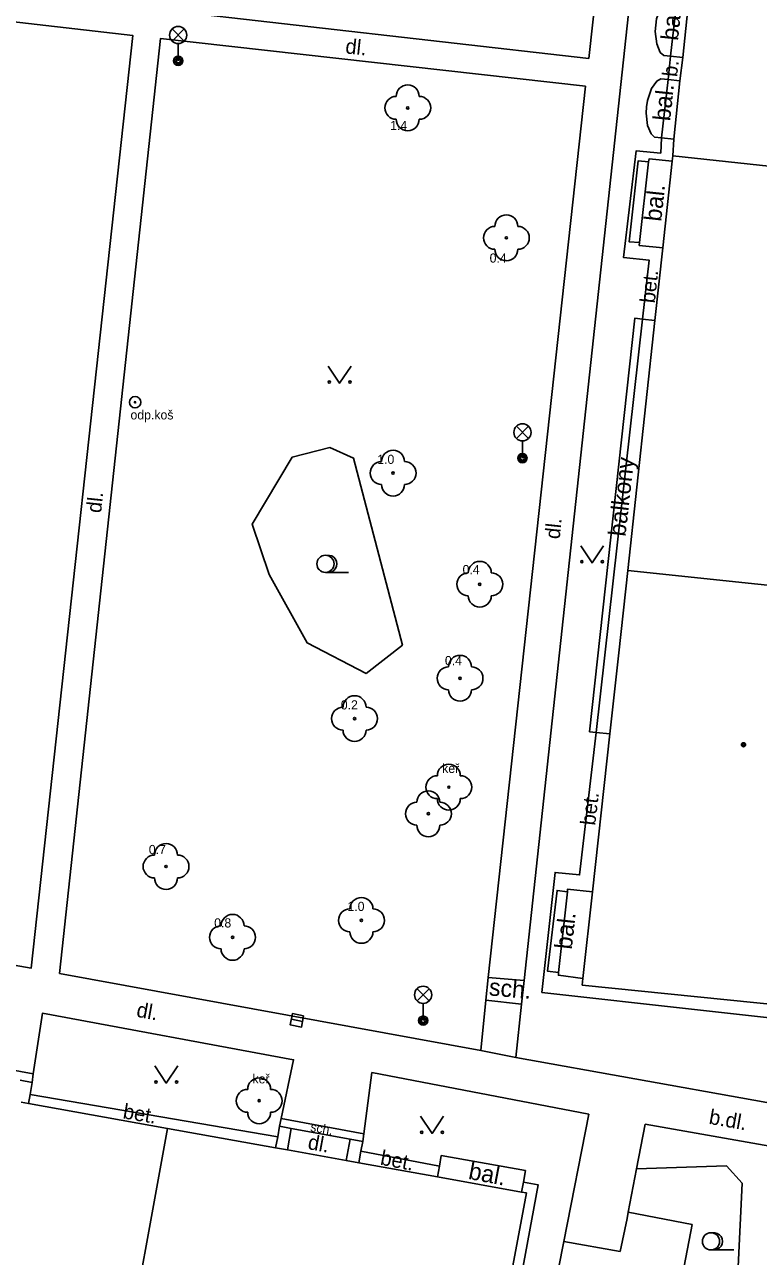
# Model space of a CAD drawing. Extents: x -596229 to -595156, y -1161237 to -1159376.
# Drawn here: x -595706.8 to -595674.8, y -1160126.4 to -1160072.7 of the extents above; entities that cross this region are included whole.
import ezdxf

# ---------------------------------------------------------------- set-up
doc = ezdxf.new("R2010")
doc.units = 0
for name, color, linetype in [('Level 22', 7, 'Continuous'), ('Level 25', 7, 'Continuous'), ('Level 27', 7, 'Continuous'), ('Level 33', 7, 'Continuous'), ('Level 36', 7, 'Continuous'), ('Level 39', 7, 'Continuous'), ('Specificka linie pasportu komunikaci', 7, 'Continuous'), ('TM - budovy zdene_ betonove - VP', 7, 'Continuous'), ('TM - chodniky - VP', 7, 'Continuous'), ('TM - hranice souvisleho porostu (skupiny stromu_ kere)', 7, 'Continuous'), ('TM - plot zdeny_ ohradni zed - VP', 7, 'Continuous'), ('TM - podezdivka plotu - VP', 7, 'Continuous'), ('TM - popis povrchu', 7, 'Continuous'), ('TM - popis zelene', 7, 'Continuous'), ('TM - poznamka', 7, 'Continuous'), ('TM - rozhrani ploch obecne - NP', 7, 'Continuous'), ('TM - rozhrani ploch obecne - VN', 7, 'Continuous'), ('TM - rozhrani ploch obecne - VP', 7, 'Continuous'), ('TM - vjezd na pozemek', 7, 'Continuous')]:
    doc.layers.add(name, color=color, linetype=linetype)

msp = doc.modelspace()

# ---------------------------------------------------------------- linework, layer by layer
at = {"layer": 'Level 22'}
for centre in [(-595690.1, -1160076.34), (-595685.8, -1160082.01), (-595690.74, -1160092.27), (-595686.96, -1160097.12), (-595687.82, -1160101.22), (-595692.42, -1160102.98), (-595688.31, -1160105.97), (-595689.2, -1160107.13), (-595700.64, -1160109.43), (-595692.12, -1160111.78), (-595697.74, -1160112.52), (-595696.58, -1160119.65)]:
    msp.add_circle(centre, 0.05, dxfattribs=at)
for centre, start, end in [((-595690.6, -1160076.34), 90, 270), ((-595690.1, -1160075.84), 0, 180), ((-595689.6, -1160076.34), 270, 90), ((-595690.1, -1160076.84), 180, 0), ((-595685.8, -1160081.51), 0, 180), ((-595686.3, -1160082.01), 90, 270), ((-595685.3, -1160082.01), 270, 90), ((-595685.8, -1160082.51), 180, 0), ((-595690.74, -1160091.77), 0, 180), ((-595691.24, -1160092.27), 90, 270), ((-595690.24, -1160092.27), 270, 90), ((-595690.74, -1160092.77), 180, 0), ((-595686.96, -1160096.62), 0, 180), ((-595687.46, -1160097.12), 90, 270), ((-595686.46, -1160097.12), 270, 90), ((-595686.96, -1160097.62), 180, 0), ((-595687.82, -1160100.72), 0, 180), ((-595688.32, -1160101.22), 90, 270), ((-595687.32, -1160101.22), 270, 90), ((-595692.42, -1160102.48), 0, 180), ((-595687.82, -1160101.72), 180, 0), ((-595692.92, -1160102.98), 90, 270), ((-595691.92, -1160102.98), 270, 90), ((-595692.42, -1160103.48), 180, 0), ((-595688.31, -1160105.47), 0, 180), ((-595688.81, -1160105.97), 90, 270), ((-595687.81, -1160105.97), 270, 90), ((-595689.2, -1160106.63), 0, 180), ((-595688.31, -1160106.47), 180, 0), ((-595689.7, -1160107.13), 90, 270), ((-595688.7, -1160107.13), 270, 90), ((-595689.2, -1160107.63), 180, 0), ((-595700.64, -1160108.93), 0, 180), ((-595701.14, -1160109.43), 90, 270), ((-595700.14, -1160109.43), 270, 90), ((-595700.64, -1160109.93), 180, 0), ((-595692.12, -1160111.28), 0, 180), ((-595692.62, -1160111.78), 90, 270), ((-595691.62, -1160111.78), 270, 90), ((-595697.74, -1160112.02), 0, 180), ((-595698.24, -1160112.52), 90, 270), ((-595697.24, -1160112.52), 270, 90), ((-595692.12, -1160112.28), 180, 0), ((-595697.74, -1160113.02), 180, 0), ((-595696.58, -1160119.15), 0, 180), ((-595697.08, -1160119.65), 90, 270), ((-595696.08, -1160119.65), 270, 90), ((-595696.58, -1160120.15), 180, 0)]:
    msp.add_arc(centre, 0.5, start, end, dxfattribs=at)
at = {"layer": 'Level 25'}
for radius in [0.25, 0.0303]:
    msp.add_circle((-595701.99, -1160089.18), radius, dxfattribs=at)
at = {"layer": 'Level 27'}
msp.add_line((-595694.684, -1160116.185), (-595695.176, -1160116.095), dxfattribs=at)
msp.add_lwpolyline([(-595694.639, -1160115.939), (-595695.131, -1160115.849), (-595695.221, -1160116.341), (-595694.729, -1160116.431)], close=True, dxfattribs=at)
at = {"layer": 'Level 33'}
for p, q in [((-595700.375, -1160073.43), (-595699.845, -1160072.9)), ((-595700.375, -1160072.9), (-595699.845, -1160073.43)), ((-595700.11, -1160073.54), (-595700.11, -1160074.29)), ((-595685.365, -1160090.76), (-595684.835, -1160090.23)), ((-595685.365, -1160090.23), (-595684.835, -1160090.76)), ((-595685.1, -1160090.87), (-595685.1, -1160091.62)), ((-595689.695, -1160115.29), (-595689.165, -1160114.76)), ((-595689.695, -1160114.76), (-595689.165, -1160115.29)), ((-595689.43, -1160115.4), (-595689.43, -1160116.15))]:
    msp.add_line(p, q, dxfattribs=at)
for centre, radius in [((-595700.11, -1160073.165), 0.375), ((-595700.11, -1160074.29), 0.2), ((-595700.11, -1160074.29), 0.145), ((-595700.11, -1160074.29), 0.0876), ((-595685.1, -1160090.495), 0.375), ((-595685.1, -1160091.62), 0.2), ((-595685.1, -1160091.62), 0.145), ((-595685.1, -1160091.62), 0.0876), ((-595689.43, -1160115.025), 0.375), ((-595689.43, -1160116.15), 0.2), ((-595689.43, -1160116.15), 0.145), ((-595689.43, -1160116.15), 0.0876)]:
    msp.add_circle(centre, radius, dxfattribs=at)
at = {"layer": 'Level 36'}
for p, q in [((-595693.69, -1160096.605), (-595692.69, -1160096.605)), ((-595676.88, -1160126.155), (-595675.88, -1160126.155))]:
    msp.add_line(p, q, dxfattribs=at)
for points in [[(-595693.57, -1160087.6), (-595693.07, -1160088.35), (-595692.57, -1160087.6)], [(-595682.56, -1160095.44), (-595682.06, -1160096.19), (-595681.56, -1160095.44)], [(-595701.13, -1160118.13), (-595700.63, -1160118.88), (-595700.13, -1160118.13)], [(-595689.54, -1160120.32), (-595689.04, -1160121.07), (-595688.54, -1160120.32)]]:
    msp.add_lwpolyline(points, dxfattribs=at)
for centre, radius in [((-595693.52, -1160088.3), 0.05), ((-595692.621, -1160088.3), 0.05), ((-595693.69, -1160096.23), 0.375), ((-595682.51, -1160096.14), 0.05), ((-595681.611, -1160096.14), 0.05), ((-595701.08, -1160118.83), 0.05), ((-595700.181, -1160118.83), 0.05), ((-595689.49, -1160121.02), 0.05), ((-595688.591, -1160121.02), 0.05), ((-595676.88, -1160125.78), 0.375)]:
    msp.add_circle(centre, radius, dxfattribs=at)
for centre in [(-595693.565, -1160096.23), (-595676.755, -1160125.78)]:
    msp.add_arc(centre, 0.375, 260.4059, 99.5941, dxfattribs=at)
at = {"layer": 'Level 39'}
for radius in [0.09, 0.0398]:
    msp.add_circle((-595675.46, -1160104.12), radius, dxfattribs=at)
at = {"layer": 'Specificka linie pasportu komunikaci'}
msp.add_lwpolyline([(-595686.92, -1160117.46), (-595685.39, -1160117.76)], dxfattribs=at)
at = {"layer": 'TM - budovy zdene_ betonove - VP'}
for points in [[(-595677.84, -1160071.6), (-595678.1, -1160074.14)], [(-595678.1, -1160074.14), (-595678.24, -1160075.16)], [(-595678.24, -1160075.16), (-595678.5, -1160077.7)], [(-595678.5, -1160077.7), (-595678.54, -1160078.43)], [(-595678.57, -1160078.67), (-595678.54, -1160078.43)], [(-595678.54, -1160078.43), (-595667.2, -1160079.65)], [(-595678.98, -1160082.45), (-595678.57, -1160078.67)], [(-595679.32, -1160085.61), (-595678.98, -1160082.45)], [(-595680.51, -1160096.52), (-595679.32, -1160085.61)], [(-595680.51, -1160096.52), (-595680.9, -1160100.11)], [(-595680.51, -1160096.52), (-595669.17, -1160097.71)], [(-595680.9, -1160100.11), (-595681.29, -1160103.64)], [(-595681.29, -1160103.64), (-595682.04, -1160110.53)], [(-595682.04, -1160110.53), (-595682.46, -1160114.32)], [(-595682.46, -1160114.32), (-595682.49, -1160114.61)], [(-595682.49, -1160114.61), (-595671.15, -1160115.76)], [(-595706.95, -1160119.71), (-595706.64, -1160119.77)], [(-595706.64, -1160119.77), (-595700.57, -1160120.86)], [(-595702.6, -1160131.96), (-595700.57, -1160120.86)], [(-595700.57, -1160120.86), (-595696.27, -1160121.63)], [(-595696.27, -1160121.63), (-595695.86, -1160121.7)], [(-595695.86, -1160121.7), (-595695.35, -1160121.79)], [(-595695.35, -1160121.79), (-595692.78, -1160122.26)], [(-595692.23, -1160122.36), (-595692.78, -1160122.26)], [(-595688.81, -1160122.97), (-595692.23, -1160122.36)], [(-595685.14, -1160123.63), (-595688.81, -1160122.97)], [(-595686.82, -1160133.83), (-595684.92, -1160123.67)], [(-595684.92, -1160123.67), (-595685.14, -1160123.63)]]:
    msp.add_lwpolyline(points, dxfattribs=at)
at = {"layer": 'TM - chodniky - VP'}
for points in [[(-595683.49, -1160100.11), (-595678.24, -1160051.46)], [(-595681.22, -1160065.16), (-595683.26, -1160064.92), (-595683.68, -1160068.96), (-595681.65, -1160069.15), (-595682.21, -1160074.18), (-595701.34, -1160072), (-595721.06, -1160069.78)], [(-595724.36, -1160110.73), (-595720.05, -1160071.1), (-595702.09, -1160073.18), (-595706.52, -1160113.86), (-595724.36, -1160110.73)], [(-595705.28, -1160114.1), (-595700.88, -1160073.31), (-595682.35, -1160075.4)], [(-595686.59, -1160114.27), (-595682.35, -1160075.4)], [(-595685.03, -1160114.4), (-595683.49, -1160100.11)], [(-595686.92, -1160117.46), (-595705.28, -1160114.1)], [(-595686.7, -1160115.26), (-595686.59, -1160114.27)], [(-595685.14, -1160115.44), (-595685.03, -1160114.4)], [(-595686.7, -1160115.26), (-595686.92, -1160117.46)], [(-595685.39, -1160117.76), (-595685.14, -1160115.44)], [(-595706.43, -1160118.47), (-595706.03, -1160115.83), (-595695.08, -1160117.86), (-595695.62, -1160120.42)], [(-595664.64, -1160121.49), (-595685.39, -1160117.76)], [(-595706.43, -1160118.47), (-595706.48, -1160118.85)], [(-595692.01, -1160121.09), (-595691.66, -1160118.41)], [(-595682.2, -1160120.23), (-595691.66, -1160118.41)], [(-595695.69, -1160120.76), (-595695.62, -1160120.42)], [(-595683.29, -1160125.78), (-595682.2, -1160120.23)], [(-595679.75, -1160120.67), (-595680.13, -1160122.62)], [(-595664.84, -1160123.3), (-595679.75, -1160120.67)], [(-595692.01, -1160121.09), (-595692.06, -1160121.43)], [(-595680.13, -1160122.62), (-595680.49, -1160124.5)]]:
    msp.add_lwpolyline(points, dxfattribs=at)
at = {"layer": 'TM - hranice souvisleho porostu (skupiny stromu_ kere)'}
for points in [[(-595691.92, -1160101.01), (-595694.49, -1160099.68), (-595696.14, -1160096.7), (-595696.89, -1160094.5), (-595695.14, -1160091.57), (-595693.5, -1160091.16), (-595692.46, -1160091.62), (-595690.33, -1160099.78), (-595691.92, -1160101.01)], [(-595680.13, -1160122.62), (-595676.2, -1160122.49), (-595675.52, -1160123.24), (-595675.88, -1160130.85), (-595676.8, -1160131.76), (-595678.9, -1160131.32)]]:
    msp.add_lwpolyline(points, dxfattribs=at)
at = {"layer": 'TM - plot zdeny_ ohradni zed - VP'}
for points in [[(-595680.49, -1160124.5), (-595680.54, -1160124.79)], [(-595680.49, -1160124.5), (-595677.7, -1160125.05)], [(-595677.7, -1160125.05), (-595678.9, -1160131.32)], [(-595684.76, -1160133.21), (-595683.29, -1160125.78)], [(-595680.84, -1160126.22), (-595683.29, -1160125.78)]]:
    msp.add_lwpolyline(points, dxfattribs=at)
at = {"layer": 'TM - podezdivka plotu - VP'}
for points in [[(-595707, -1160118.75), (-595706.48, -1160118.85)], [(-595706.57, -1160119.38), (-595706.64, -1160119.77)], [(-595706.48, -1160118.85), (-595706.57, -1160119.38)], [(-595695.77, -1160121.22), (-595695.69, -1160120.76)], [(-595695.69, -1160120.76), (-595695.18, -1160120.86)], [(-595695.18, -1160120.86), (-595695.35, -1160121.79)], [(-595695.86, -1160121.7), (-595695.77, -1160121.22)], [(-595692.78, -1160122.26), (-595692.61, -1160121.33)], [(-595692.61, -1160121.33), (-595692.06, -1160121.43)], [(-595692.06, -1160121.43), (-595692.14, -1160121.85)], [(-595692.14, -1160121.85), (-595692.23, -1160122.36)]]:
    msp.add_lwpolyline(points, dxfattribs=at)
at = {"layer": 'TM - rozhrani ploch obecne - NP'}
for points in [[(-595678.64, -1160074.09), (-595678.36, -1160071.54)], [(-595679.03, -1160077.65), (-595678.75, -1160075.1)]]:
    msp.add_lwpolyline(points, dxfattribs=at)
at = {"layer": 'TM - rozhrani ploch obecne - VN'}
for points in [[(-595678.64, -1160074.09), (-595678.94, -1160074.06), (-595679.09, -1160073.92), (-595679.24, -1160073.55), (-595679.31, -1160073.01), (-595679.29, -1160072.74), (-595679.25, -1160072.46), (-595679.07, -1160071.94), (-595678.84, -1160071.61), (-595678.67, -1160071.51), (-595678.36, -1160071.54)], [(-595678.1, -1160074.14), (-595678.64, -1160074.09)], [(-595679.03, -1160077.65), (-595679.34, -1160077.62), (-595679.49, -1160077.48), (-595679.64, -1160077.11), (-595679.71, -1160076.57), (-595679.69, -1160076.3), (-595679.65, -1160076.02), (-595679.47, -1160075.5), (-595679.24, -1160075.17), (-595679.07, -1160075.07), (-595678.75, -1160075.1)], [(-595678.75, -1160075.1), (-595678.24, -1160075.16)], [(-595678.5, -1160077.7), (-595679.03, -1160077.65)], [(-595680, -1160082.22), (-595679.6, -1160078.7)], [(-595679.86, -1160085.55), (-595681.89, -1160103.58)], [(-595683.53, -1160114.05), (-595683.14, -1160110.53)]]:
    msp.add_lwpolyline(points, dxfattribs=at)
at = {"layer": 'TM - rozhrani ploch obecne - VP'}
for points in [[(-595678.75, -1160075.1), (-595678.64, -1160074.09)], [(-595679.06, -1160078.32), (-595679.03, -1160077.65)], [(-595679.86, -1160085.55), (-595679.58, -1160082.98), (-595680.7, -1160082.86), (-595680.14, -1160078.21), (-595679.06, -1160078.32)], [(-595680, -1160082.22), (-595680.45, -1160082.18), (-595680.05, -1160078.65), (-595679.6, -1160078.7)], [(-595679.6, -1160078.7), (-595679.58, -1160078.57), (-595678.57, -1160078.67)], [(-595678.98, -1160082.45), (-595680.01, -1160082.34), (-595680, -1160082.22)], [(-595681.89, -1160103.58), (-595682.17, -1160103.55), (-595680.2, -1160085.52), (-595679.86, -1160085.55)], [(-595679.86, -1160085.55), (-595679.32, -1160085.61)], [(-595681.89, -1160103.58), (-595682.61, -1160109.8), (-595683.68, -1160109.69), (-595684.25, -1160114.92), (-595670.68, -1160116.44)], [(-595681.29, -1160103.64), (-595681.89, -1160103.58)], [(-595683.53, -1160114.05), (-595684, -1160114), (-595683.59, -1160110.47), (-595683.14, -1160110.53)], [(-595683.14, -1160110.53), (-595683.14, -1160110.42), (-595682.04, -1160110.53)], [(-595686.59, -1160114.27), (-595685.03, -1160114.4)], [(-595682.46, -1160114.32), (-595683.53, -1160114.17), (-595683.53, -1160114.05)], [(-595685.14, -1160115.44), (-595686.7, -1160115.26)], [(-595709.99, -1160117.82), (-595706.43, -1160118.47)], [(-595695.77, -1160121.22), (-595706.57, -1160119.38)], [(-595695.62, -1160120.42), (-595692.01, -1160121.09)], [(-595695.18, -1160120.86), (-595692.61, -1160121.33)], [(-595692.14, -1160121.85), (-595688.72, -1160122.5)], [(-595688.72, -1160122.5), (-595688.64, -1160122.04), (-595684.97, -1160122.69), (-595685.05, -1160123.2)], [(-595688.81, -1160122.97), (-595688.72, -1160122.5)], [(-595685.05, -1160123.2), (-595684.41, -1160123.32), (-595686.63, -1160135.29), (-595687.24, -1160135.2)], [(-595685.05, -1160123.2), (-595685.14, -1160123.63)]]:
    msp.add_lwpolyline(points, dxfattribs=at)
at = {"layer": 'TM - vjezd na pozemek'}
msp.add_lwpolyline([(-595680.54, -1160124.79), (-595680.84, -1160126.22)], dxfattribs=at)

# ---------------------------------------------------------------- texts
at = {"layer": 'TM - popis povrchu'}
for s, rotation, p in [('dl.', 354, (-595692.84, -1160073.96)), ('b.', 83.7227, (-595678.36, -1160075.01)), ('bet.', 83.7822, (-595679.33, -1160084.88)), ('dl.', 84, (-595703.47, -1160094.03)), ('dl.', 84, (-595683.48, -1160095.17)), ('bet.', 83.3971, (-595681.93, -1160107.66)), ('dl.', 349.6891, (-595701.96, -1160115.98)), ('bet.', 350.3908, (-595702.55, -1160120.41)), ('b.dl.', 349.8887, (-595677, -1160120.65)), ('dl.', 349.6363, (-595694.49, -1160121.75)), ('bet.', 349.2388, (-595691.33, -1160122.43))]:
    msp.add_text(s, height=0.65, rotation=rotation, dxfattribs=at).set_placement(p)
at = {"layer": 'TM - popis zelene'}
for s, p in [('1.4', (-595690.87, -1160077.31)), ('0.4', (-595686.53, -1160083.09)), ('1.0', (-595691.43, -1160091.87)), ('0.4', (-595687.71, -1160096.68)), ('0.4', (-595688.48, -1160100.65)), ('0.2', (-595693.02, -1160102.58)), ('keř', (-595688.6, -1160105.35)), ('0.7', (-595701.39, -1160108.89)), ('1.0', (-595692.73, -1160111.37)), ('0.8', (-595698.54, -1160112.09)), ('keř', (-595696.87, -1160118.89))]:
    msp.add_text(s, height=0.4, dxfattribs=at).set_placement(p)
at = {"layer": 'TM - poznamka'}
for s, height, rotation, p in [('bal.', 0.75, 83.9323, (-595678.32, -1160073.43)), ('bal.', 0.75, 83.9323, (-595678.66, -1160076.94)), ('bal.', 0.75, 83.8096, (-595679.05, -1160081.32)), ('balkony', 0.75, 83.5761, (-595680.61, -1160095.06)), ('bal.', 0.75, 83.6764, (-595682.95, -1160113.07)), ('sch.', 0.75, 355, (-595686.58, -1160115.05)), ('sch.', 0.4, 349.6363, (-595694.37, -1160120.97)), ('bal.', 0.75, 349.2388, (-595687.49, -1160123.05))]:
    msp.add_text(s, height=height, rotation=rotation, dxfattribs=at).set_placement(p)
msp.add_text('odp.koš', height=0.4, dxfattribs=at).set_placement((-595702.19, -1160089.93))

doc.saveas('drawing.dxf')
